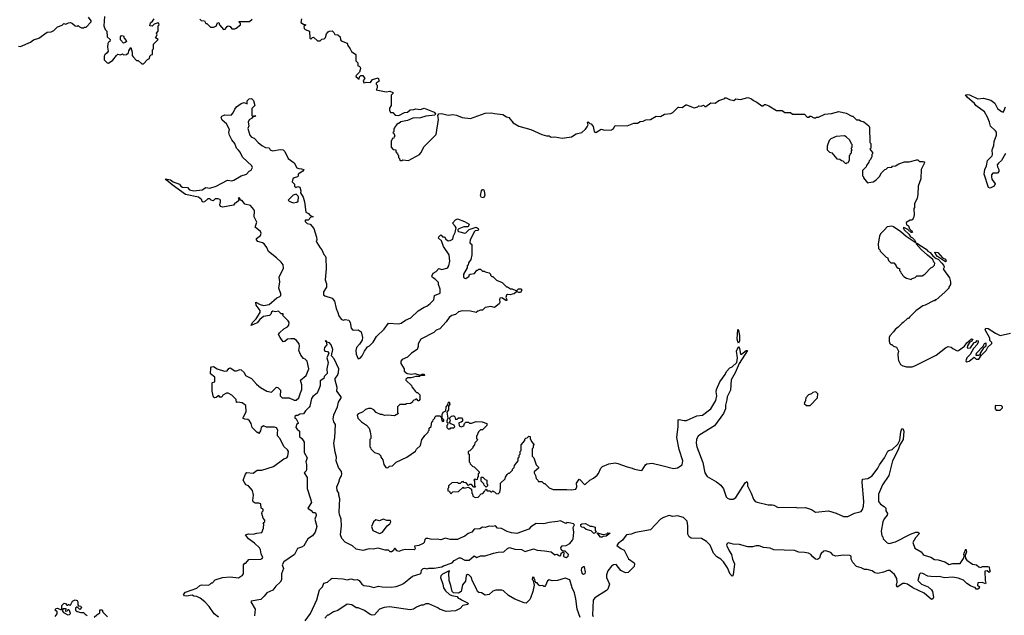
# Model space of a CAD drawing. Extents: x 2472589 to 2662339, y 701009 to 849030.
# Tile 269 of 406: x 2514407 to 2525019, y 811149 to 817570. Entities that reach past the tile are written whole.
import ezdxf

# ---------------------------------------------------------------- set-up
doc = ezdxf.new("R2010")
doc.units = 0

msp = doc.modelspace()

# ---------------------------------------------------------------- linework, layer by layer
at = {"layer": '0CON05XD'}
for points in [[(2514395, 817284), (2514415, 817282), (2514524, 817326), (2514556, 817354), (2514615, 817372), (2514704, 817436), (2514745, 817440), (2514775, 817452), (2514815, 817492), (2514865, 817510), (2514883, 817527), (2514905, 817520), (2514933, 817537), (2514955, 817538), (2514975, 817530), (2515005, 817502), (2515025, 817500), (2515037, 817507), (2515052, 817492), (2515075, 817482), (2515095, 817480), (2515105, 817490), (2515125, 817490), (2515178, 817545), (2515177, 817557), (2515150, 817595)], [(2515320, 817605), (2515314, 817504), (2515330, 817465), (2515348, 817445), (2515350, 817385), (2515382, 817355), (2515378, 817335), (2515364, 817326), (2515358, 817312), (2515353, 817275), (2515359, 817231), (2515349, 817211), (2515325, 817190), (2515318, 817175), (2515318, 817138), (2515350, 817105), (2515365, 817102), (2515410, 817135), (2515450, 817185), (2515465, 817198), (2515495, 817192), (2515515, 817200), (2515525, 817192), (2515557, 817193), (2515578, 817212), (2515582, 817235), (2515605, 817270), (2515618, 817218), (2515620, 817185), (2515629, 817169), (2515665, 817130), (2515685, 817130), (2515723, 817093), (2515740, 817095), (2515785, 817140), (2515805, 817150), (2515810, 817175), (2515825, 817190), (2515840, 817195), (2515840, 817245), (2515850, 817255), (2515850, 817305), (2515898, 817355), (2515870, 817375), (2515888, 817405), (2515880, 817425), (2515900, 817445), (2515900, 817505), (2515910, 817515), (2515907, 817527), (2515895, 817540), (2515888, 817532), (2515855, 817520), (2515835, 817500), (2515810, 817505), (2515818, 817535), (2515838, 817552), (2515855, 817580)], [(2516350, 817575), (2516362, 817562), (2516398, 817558), (2516415, 817530), (2516425, 817530), (2516465, 817490), (2516495, 817490), (2516525, 817500), (2516540, 817535), (2516555, 817540), (2516560, 817515), (2516605, 817462), (2516623, 817467), (2516644, 817496), (2516655, 817502), (2516676, 817496), (2516695, 817472), (2516725, 817472), (2516741, 817479), (2516787, 817513), (2516787, 817527), (2516770, 817545), (2516775, 817550), (2516885, 817550), (2516912, 817575)], [(2517443, 817577), (2517438, 817538), (2517465, 817520), (2517490, 817515), (2517470, 817495), (2517472, 817475), (2517485, 817462), (2517530, 817445), (2517535, 817370), (2517545, 817360), (2517562, 817378), (2517575, 817380), (2517615, 817340), (2517645, 817340), (2517665, 817360), (2517688, 817362), (2517702, 817378), (2517713, 817417), (2517732, 817438), (2517743, 817447), (2517775, 817450), (2517793, 817433), (2517805, 817410), (2517837, 817407), (2517860, 817385), (2517863, 817353), (2517872, 817342), (2517938, 817318), (2517943, 817293), (2517970, 817255), (2517982, 817225), (2518030, 817195), (2518030, 817125), (2518050, 817105), (2518052, 817072), (2518065, 817070), (2518077, 817057), (2518080, 817045), (2518070, 817005), (2518030, 816965), (2518032, 816952), (2518065, 816930), (2518070, 816955), (2518082, 816968), (2518105, 816968), (2518127, 816935), (2518110, 816915), (2518115, 816890), (2518143, 816897), (2518187, 816893), (2518210, 816925), (2518272, 816942), (2518282, 816908), (2518250, 816885), (2518250, 816875), (2518260, 816865), (2518260, 816835), (2518248, 816815), (2518355, 816793), (2518398, 816798), (2518428, 816785), (2518430, 816775), (2518410, 816755), (2518410, 816645), (2518392, 816615), (2518393, 816593), (2518405, 816570), (2518428, 816568), (2518455, 816542), (2518495, 816538), (2518555, 816568), (2518587, 816573), (2518615, 816598), (2518655, 816600), (2518675, 816610), (2518725, 816602), (2518755, 816612), (2518767, 816617), (2518875, 816573), (2518887, 816555), (2518880, 816540), (2518785, 816529), (2518725, 816513), (2518645, 816509), (2518585, 816482), (2518515, 816470), (2518495, 816450), (2518485, 816450), (2518472, 816438), (2518452, 816418), (2518448, 816402), (2518440, 816395), (2518440, 816365), (2518430, 816355), (2518438, 816348), (2518450, 816315), (2518442, 816308), (2518438, 816292), (2518422, 816288), (2518418, 816272), (2518410, 816265), (2518410, 816195), (2518432, 816172), (2518460, 816165), (2518460, 816145), (2518480, 816125), (2518482, 816112), (2518490, 816105), (2518490, 816085), (2518500, 816075), (2518502, 816062), (2518515, 816050), (2518525, 816050), (2518535, 816060), (2518597, 816053), (2518715, 816118), (2518732, 816135), (2518766, 816204), (2518895, 816332), (2518922, 816495), (2518913, 816535), (2518925, 816553), (2518953, 816557), (2519025, 816539), (2519075, 816548), (2519115, 816542), (2519175, 816516), (2519265, 816504), (2519425, 816562), (2519493, 816567), (2519525, 816558), (2519615, 816547), (2519655, 816522), (2519680, 816515), (2519725, 816458), (2519785, 816420), (2519915, 816387), (2520035, 816332), (2520085, 816317), (2520115, 816318), (2520135, 816303), (2520175, 816306), (2520255, 816292), (2520355, 816308), (2520405, 816338), (2520467, 816353), (2520505, 816388), (2520523, 816415), (2520532, 816435), (2520528, 816462), (2520535, 816468), (2520550, 816450), (2520565, 816448), (2520588, 816418), (2520600, 816365), (2520615, 816352), (2520675, 816388), (2520715, 816380), (2520785, 816382), (2520808, 816395), (2520825, 816428), (2520953, 816427), (2521027, 816453), (2521065, 816453), (2521095, 816472), (2521126, 816474), (2521155, 816490), (2521205, 816494), (2521265, 816528), (2521315, 816527), (2521355, 816550), (2521425, 816558), (2521445, 816568), (2521502, 816628), (2521508, 816628), (2521547, 816623), (2521585, 816652), (2521595, 816653), (2521675, 816618), (2521715, 816630), (2521725, 816640), (2521752, 816638), (2521775, 816648), (2521790, 816635), (2521803, 816633), (2521855, 816672), (2521902, 816668), (2521942, 816698), (2522005, 816720), (2522015, 816730), (2522058, 816708), (2522105, 816700), (2522125, 816718), (2522175, 816708), (2522255, 816732), (2522295, 816717), (2522315, 816697), (2522352, 816682), (2522405, 816642), (2522415, 816640), (2522433, 816657), (2522445, 816657), (2522481, 816641), (2522565, 816590), (2522625, 816590), (2522655, 816570), (2522715, 816570), (2522735, 816550), (2522865, 816550), (2522895, 816520), (2522915, 816520), (2522922, 816528), (2522935, 816530), (2522965, 816510), (2522985, 816510), (2522995, 816520), (2523015, 816520), (2523085, 816550), (2523155, 816558), (2523235, 816580), (2523315, 816562), (2523375, 816530), (2523385, 816530), (2523425, 816490), (2523455, 816490), (2523468, 816478), (2523505, 816470), (2523560, 816425), (2523567, 816407), (2523570, 816245), (2523580, 816235), (2523580, 816185), (2523570, 816175), (2523597, 816137), (2523598, 816125), (2523590, 816115), (2523590, 816095), (2523578, 816062), (2523562, 816048), (2523558, 816032), (2523532, 815998), (2523530, 815985), (2523490, 815945), (2523490, 815885), (2523500, 815875), (2523500, 815865), (2523545, 815810), (2523560, 815815)], [(2515525, 817318), (2515493, 817353), (2515492, 817385), (2515505, 817398), (2515526, 817396), (2515532, 817372), (2515556, 817346), (2515558, 817335), (2515545, 817322), (2515525, 817318)], [(2516764, 816164), (2516744, 816184), (2516725, 816235), (2516694, 816275), (2516667, 816325), (2516662, 816355), (2516668, 816385), (2516636, 816446), (2516588, 816485), (2516578, 816515), (2516585, 816528), (2516617, 816543), (2516688, 816542), (2516707, 816565), (2516724, 816606), (2516745, 816630), (2516794, 816666), (2516825, 816678), (2516858, 816662), (2516860, 816695), (2516882, 816718), (2516905, 816720), (2516928, 816698), (2516942, 816645), (2516908, 816612), (2516908, 816538), (2516915, 816530), (2516940, 816535), (2516948, 816525), (2516915, 816520), (2516906, 816504), (2516881, 816489), (2516868, 816465), (2516877, 816425), (2516867, 816395), (2516886, 816326), (2516905, 816302), (2516935, 816292), (2516977, 816245), (2517015, 816214), (2517055, 816193), (2517095, 816188), (2517107, 816167), (2517130, 816155), (2517215, 816170), (2517245, 816168), (2517265, 816150), (2517300, 816075), (2517365, 816028), (2517395, 815972), (2517414, 815964), (2517445, 815963), (2517470, 815955), (2517458, 815935), (2517410, 815905), (2517407, 815883), (2517400, 815875), (2517364, 815866), (2517350, 815855), (2517343, 815823), (2517370, 815795), (2517370, 815775), (2517385, 815760), (2517390, 815765), (2517405, 815773), (2517427, 815765), (2517438, 815725), (2517433, 815703), (2517462, 815655), (2517478, 815605), (2517490, 815495), (2517521, 815481), (2517535, 815462), (2517570, 815445), (2517545, 815440), (2517515, 815408), (2517485, 815410), (2517483, 815393), (2517505, 815372), (2517536, 815366), (2517577, 815317), (2517606, 815226), (2517608, 815195), (2517602, 815185), (2517608, 815168), (2517645, 815110), (2517665, 815090), (2517685, 815040), (2517700, 815025), (2517707, 815007), (2517710, 814885), (2517700, 814765), (2517713, 814723), (2517712, 814685), (2517682, 814635), (2517682, 814605), (2517695, 814593), (2517775, 814568), (2517800, 814535), (2517818, 814455), (2517837, 814415), (2517846, 814376), (2517871, 814341), (2517895, 814330), (2517915, 814338), (2517955, 814330), (2517967, 814307), (2517980, 814245), (2517995, 814228), (2518005, 814222), (2518055, 814228), (2518088, 814205), (2518100, 814145), (2518097, 814115), (2518069, 814071), (2518037, 814035), (2518031, 814005), (2518034, 813964), (2518054, 813914), (2518075, 813922), (2518098, 813945), (2518122, 813998), (2518157, 814043), (2518176, 814054), (2518215, 814092), (2518253, 814155), (2518336, 814234), (2518381, 814299), (2518495, 814291), (2518520, 814300), (2518565, 814331), (2518622, 814355), (2518700, 814430), (2518765, 814472), (2518795, 814482), (2518831, 814509), (2518870, 814550), (2518878, 814595), (2518938, 814622), (2518940, 814665), (2518922, 814715), (2518922, 814735), (2518885, 814774), (2518855, 814792), (2518850, 814805), (2518864, 814836), (2518896, 814854), (2518923, 814887), (2518955, 814878), (2519009, 814891), (2519023, 814897), (2519033, 814915), (2519043, 814965), (2519037, 815035), (2518973, 815123), (2518954, 815184), (2518920, 815215), (2518925, 815230), (2518945, 815250), (2518958, 815238), (2518965, 815230), (2518985, 815230), (2519000, 815205), (2519025, 815187), (2519045, 815189), (2519076, 815204), (2519081, 815239), (2519102, 815275), (2519112, 815325), (2519102, 815345), (2519070, 815375), (2519105, 815412), (2519125, 815422), (2519200, 815395), (2519250, 815365), (2519242, 815338), (2519195, 815338), (2519140, 815315), (2519130, 815305), (2519130, 815295), (2519138, 815288), (2519205, 815270), (2519215, 815272), (2519253, 815307), (2519325, 815332), (2519350, 815320), (2519352, 815305), (2519345, 815296), (2519315, 815292), (2519308, 815285), (2519263, 815195), (2519260, 815165), (2519280, 815145), (2519280, 815035), (2519270, 814985), (2519243, 814947), (2519240, 814925), (2519230, 814915), (2519230, 814895), (2519190, 814825), (2519190, 814795), (2519202, 814782), (2519215, 814780), (2519250, 814805), (2519252, 814818), (2519262, 814828), (2519307, 814833), (2519335, 814870), (2519345, 814870), (2519355, 814880), (2519375, 814880), (2519395, 814860), (2519415, 814860), (2519425, 814850), (2519465, 814840), (2519480, 814825), (2519480, 814815), (2519495, 814800), (2519505, 814800), (2519545, 814760), (2519608, 814738), (2519655, 814690), (2519665, 814690), (2519695, 814670), (2519715, 814670), (2519755, 814650), (2519765, 814650), (2519783, 814667), (2519807, 814667), (2519820, 814655), (2519805, 814630), (2519785, 814628), (2519765, 814640), (2519735, 814613), (2519715, 814612), (2519695, 814602), (2519663, 814607), (2519655, 814600), (2519648, 814575), (2519658, 814555), (2519656, 814544), (2519645, 814543), (2519632, 814555), (2519605, 814573), (2519582, 814568), (2519578, 814555), (2519581, 814525), (2519574, 814505), (2519525, 814468), (2519485, 814478), (2519424, 814466), (2519395, 814440), (2519375, 814440), (2519343, 814427), (2519327, 814413), (2519265, 814428), (2519175, 814432), (2519135, 814422), (2519105, 814390), (2519065, 814380), (2519035, 814360), (2519005, 814312), (2518935, 814238), (2518895, 814222), (2518871, 814199), (2518732, 814125), (2518702, 814075), (2518702, 814045), (2518690, 814015), (2518630, 813975), (2518585, 813932), (2518530, 813905), (2518515, 813890), (2518513, 813863), (2518550, 813805), (2518552, 813782), (2518582, 813755), (2518635, 813748), (2518665, 813754), (2518722, 813738), (2518745, 813747), (2518765, 813747), (2518770, 813735), (2518727, 813733), (2518715, 813724), (2518675, 813724), (2518625, 813710), (2518592, 813708), (2518570, 813695), (2518570, 813685), (2518628, 813628), (2518633, 813613), (2518672, 813562), (2518682, 813552), (2518695, 813550), (2518720, 813525), (2518720, 813475), (2518708, 813462), (2518702, 813462), (2518688, 813478), (2518675, 813480), (2518668, 813472), (2518655, 813470), (2518640, 813455), (2518640, 813445), (2518618, 813432), (2518575, 813430), (2518565, 813420), (2518505, 813420), (2518480, 813395), (2518480, 813335), (2518490, 813325), (2518445, 813300), (2518375, 813308), (2518337, 813303), (2518315, 813312), (2518295, 813312), (2518250, 813335), (2518223, 813363), (2518195, 813378), (2518165, 813378), (2518135, 813368), (2518101, 813339), (2518055, 813322), (2518043, 813307), (2518052, 813275), (2518092, 813235), (2518145, 813198), (2518172, 813165), (2518186, 813126), (2518192, 813085), (2518190, 813055), (2518180, 813045), (2518180, 812965), (2518188, 812958), (2518192, 812942), (2518230, 812905), (2518278, 812888), (2518298, 812868), (2518300, 812855), (2518320, 812825), (2518330, 812775), (2518352, 812742), (2518375, 812740), (2518393, 812757), (2518425, 812760), (2518465, 812800), (2518580, 812855), (2518673, 812917), (2518685, 812940), (2518725, 812980), (2518740, 813045), (2518760, 813065), (2518772, 813088), (2518810, 813125), (2518812, 813138), (2518820, 813145), (2518820, 813165), (2518840, 813185), (2518850, 813235), (2518858, 813242), (2518862, 813258), (2518880, 813275), (2518880, 813285), (2518895, 813300), (2518935, 813300), (2518950, 813285), (2518955, 813250), (2518965, 813240), (2518978, 813242), (2518978, 813255), (2518960, 813275), (2518962, 813315), (2518971, 813339), (2519000, 813355), (2519002, 813395), (2519022, 813418), (2519025, 813440), (2519035, 813450), (2519042, 813425), (2519030, 813405), (2519027, 813363), (2519012, 813338), (2519022, 813275), (2519010, 813245), (2519012, 813232), (2519020, 813225), (2519018, 813202)], [(2525032, 816128), (2524990, 816050), (2524955, 816024), (2524943, 816005), (2524944, 815985), (2524959, 815955), (2524958, 815932), (2524944, 815916), (2524895, 815916), (2524882, 815898), (2524879, 815875), (2524885, 815852), (2524919, 815799), (2524910, 815775), (2524865, 815754), (2524849, 815759), (2524800, 815905), (2524807, 815953), (2524828, 815995), (2524837, 816053), (2524888, 816102), (2524893, 816115), (2524888, 816165), (2524904, 816214), (2524908, 816255), (2524936, 816325), (2524935, 816356), (2524925, 816373), (2524870, 816420), (2524860, 816465), (2524839, 816519), (2524806, 816575), (2524710, 816645), (2524698, 816665), (2524617, 816735), (2524602, 816758), (2524625, 816762), (2524645, 816758), (2524735, 816717), (2524796, 816724), (2524875, 816703), (2524918, 816668), (2524945, 816612), (2524989, 816579), (2525005, 816574), (2525015, 816584), (2525031, 816629)], [(2523315, 816020), (2523322, 816028), (2523335, 816030), (2523350, 816055), (2523350, 816105), (2523358, 816112), (2523362, 816128), (2523370, 816135), (2523370, 816155), (2523380, 816165), (2523370, 816175), (2523372, 816188), (2523380, 816195), (2523380, 816225), (2523372, 816232), (2523355, 816270), (2523316, 816306), (2523297, 816317), (2523205, 816312), (2523150, 816285), (2523132, 816268), (2523110, 816205), (2523110, 816165), (2523133, 816143), (2523160, 816135), (2523215, 816070), (2523247, 816067), (2523265, 816050), (2523278, 816048), (2523302, 816022), (2523315, 816020)], [(2516548, 811128), (2516502, 811165), (2516448, 811245), (2516402, 811295), (2516352, 811335), (2516315, 811351), (2516285, 811354), (2516265, 811368), (2516205, 811357), (2516185, 811360), (2516172, 811375), (2516195, 811400), (2516315, 811442), (2516348, 811472), (2516365, 811478), (2516437, 811473), (2516455, 811480), (2516475, 811500), (2516485, 811500), (2516515, 811530), (2516593, 811557), (2516675, 811563), (2516765, 811552), (2516809, 811581), (2516818, 811595), (2516820, 811695), (2516835, 811710), (2516845, 811710), (2516875, 811750), (2517005, 811753), (2517020, 811760), (2517026, 811774), (2517011, 811811), (2517004, 811854), (2516992, 811875), (2516938, 811928), (2516874, 811974), (2516840, 812015), (2516872, 812028), (2516925, 812024), (2516964, 812036), (2517015, 812043), (2517035, 812090), (2517040, 812135), (2517032, 812145), (2517048, 812162), (2517050, 812175), (2517032, 812195), (2517018, 812245), (2517020, 812265), (2517030, 812275), (2517030, 812295), (2517010, 812305), (2517005, 812350), (2516985, 812358), (2516945, 812359), (2516924, 812374), (2516920, 812385), (2516926, 812445), (2516917, 812495), (2516872, 812545), (2516845, 812556), (2516814, 812605), (2516839, 812671), (2516855, 812688), (2516925, 812683), (2516965, 812712), (2517018, 812712), (2517142, 812755), (2517255, 812837), (2517285, 812848), (2517297, 812865), (2517303, 812915), (2517295, 812932), (2517255, 812970), (2517215, 813050), (2517186, 813085), (2517184, 813115), (2517190, 813145), (2517175, 813170), (2517153, 813177), (2517067, 813177), (2517035, 813190), (2517010, 813175), (2517002, 813138), (2516985, 813110), (2516978, 813118), (2516965, 813120), (2516912, 813172), (2516900, 813215), (2516883, 813245), (2516865, 813260), (2516835, 813263), (2516813, 813273), (2516818, 813288), (2516848, 813342), (2516845, 813412), (2516805, 813440), (2516755, 813448), (2516742, 813442), (2516740, 813475), (2516695, 813522), (2516655, 813542), (2516635, 813543), (2516597, 813523), (2516585, 813502), (2516565, 813500), (2516555, 813518), (2516525, 813498), (2516505, 813492), (2516495, 813502), (2516481, 813565), (2516483, 813655), (2516485, 813660), (2516510, 813665), (2516512, 813715), (2516465, 813752), (2516467, 813815), (2516475, 813826), (2516495, 813831), (2516535, 813806), (2516615, 813780), (2516642, 813785), (2516660, 813810), (2516675, 813818), (2516725, 813784), (2516745, 813784), (2516782, 813798), (2516795, 813797), (2516828, 813765), (2516842, 813735), (2516905, 813703), (2516960, 813640), (2517004, 813605), (2517072, 813565), (2517120, 813555), (2517175, 813608), (2517190, 813605), (2517217, 813575), (2517216, 813515), (2517235, 813494), (2517313, 813493), (2517365, 813470), (2517385, 813468), (2517417, 813495), (2517435, 813548), (2517447, 813583), (2517449, 813635), (2517433, 813685), (2517496, 813734), (2517522, 813805), (2517505, 813890), (2517482, 813912), (2517465, 813918), (2517437, 813955), (2517417, 814005), (2517422, 814045), (2517419, 814075), (2517391, 814111), (2517365, 814129), (2517330, 814131), (2517294, 814126), (2517265, 814102), (2517248, 814098), (2517213, 814143), (2517198, 814175), (2517208, 814195), (2517255, 814238), (2517295, 814258), (2517307, 814277), (2517310, 814305), (2517302, 814325), (2517240, 814385), (2517248, 814392), (2517245, 814398), (2517225, 814400), (2517195, 814428), (2517165, 814422), (2517134, 814426), (2517122, 814418), (2517112, 814395), (2517099, 814381), (2517035, 814369), (2516995, 814337), (2516967, 814303), (2516902, 814272), (2516915, 814306), (2516956, 814344), (2516997, 814415), (2516997, 814435), (2516954, 814494), (2516952, 814525), (2517000, 814500), (2517035, 814487), (2517095, 814500), (2517179, 814571), (2517212, 814585), (2517220, 814595), (2517220, 814615), (2517200, 814675), (2517210, 814745), (2517203, 814795), (2517249, 814891), (2517245, 814926), (2517226, 814955), (2517175, 815002), (2517090, 815070), (2517069, 815115), (2517043, 815153), (2517024, 815164), (2516975, 815178), (2516959, 815195), (2516959, 815211), (2517002, 815245), (2517009, 815269), (2517002, 815285), (2516944, 815334), (2516963, 815387), (2516934, 815445), (2516936, 815505), (2516930, 815525), (2516896, 815566), (2516835, 815582), (2516805, 815620), (2516792, 815622), (2516775, 815650), (2516760, 815645), (2516770, 815635), (2516768, 815622), (2516740, 815595), (2516725, 815590), (2516711, 815569), (2516595, 815547), (2516570, 815555), (2516563, 815573), (2516572, 815605), (2516572, 815625), (2516565, 815632), (2516545, 815640), (2516515, 815638), (2516492, 815618), (2516470, 815625), (2516455, 815638), (2516433, 815637), (2516400, 815605), (2516385, 815602), (2516375, 815610), (2516369, 815629), (2516335, 815657), (2516195, 815684), (2516050, 815790), (2515985, 815842), (2515980, 815855), (2516033, 815845), (2516060, 815821), (2516129, 815795), (2516144, 815774), (2516160, 815765), (2516215, 815759), (2516238, 815735), (2516285, 815724), (2516372, 815735), (2516415, 815760), (2516455, 815754), (2516525, 815774), (2516645, 815841), (2516695, 815834), (2516715, 815840), (2516793, 815887), (2516850, 815905), (2516880, 815935), (2516903, 815947), (2516917, 815975), (2516908, 815995), (2516808, 816088), (2516785, 816142), (2516764, 816164)], [(2523560, 815815), (2523605, 815822), (2523635, 815840), (2523675, 815880), (2523695, 815920), (2523730, 815955), (2523745, 815960), (2523763, 815977), (2523805, 815980), (2523815, 815990), (2523847, 815993), (2523883, 816017), (2523943, 816037), (2523992, 816038), (2524075, 816060), (2524085, 816060), (2524105, 816040), (2524145, 816042), (2524157, 816037), (2524155, 816020), (2524122, 815955), (2524118, 815855), (2524092, 815775), (2524088, 815685), (2524078, 815645), (2524050, 815585), (2524050, 815545), (2524042, 815535), (2524048, 815465), (2524040, 815435), (2524025, 815410), (2524005, 815410), (2523960, 815385), (2523965, 815360), (2523986, 815346), (2523996, 815316), (2524020, 815295), (2524030, 815275), (2524014, 815274), (2523978, 815308), (2523935, 815330), (2523930, 815325), (2523940, 815305), (2523989, 815259), (2524008, 815228), (2524028, 815218), (2524050, 815195), (2524070, 815160), (2523961, 815231), (2523905, 815283), (2523825, 815336), (2523805, 815343), (2523755, 815338), (2523728, 815305), (2523685, 815260), (2523672, 815235), (2523658, 815155), (2523663, 815103), (2523678, 815088), (2523680, 815075), (2523722, 815032), (2523745, 815010), (2523760, 815005), (2523770, 814975), (2523795, 814950), (2523828, 814948), (2523850, 814925), (2523850, 814915), (2523862, 814902), (2523875, 814890), (2523888, 814888), (2523890, 814865), (2523900, 814855), (2523902, 814842), (2523918, 814828), (2523920, 814815), (2523935, 814800), (2523963, 814783), (2524015, 814770), (2524025, 814780), (2524058, 814792), (2524075, 814810), (2524135, 814808), (2524162, 814825), (2524227, 814893), (2524250, 814905), (2524268, 814925), (2524270, 814945), (2524260, 814955), (2524250, 814985), (2524190, 815030), (2524124, 815094), (2524070, 815155), (2524075, 815160), (2524176, 815096), (2524194, 815074), (2524220, 815060), (2524248, 815025), (2524284, 814994), (2524307, 814987), (2524346, 814946), (2524363, 814925), (2524370, 814905), (2524368, 814892), (2524360, 814885), (2524362, 814875), (2524427, 814787), (2524440, 814745), (2524440, 814715), (2524422, 814688), (2524420, 814675), (2524378, 814632), (2524285, 814550), (2524275, 814550), (2524265, 814540), (2524255, 814540), (2524165, 814492), (2524140, 814485), (2524065, 814430), (2523998, 814362), (2523985, 814350), (2523975, 814350), (2523930, 814305), (2523914, 814296), (2523876, 814254), (2523841, 814229), (2523826, 814204), (2523785, 814160), (2523778, 814142), (2523778, 814105), (2523785, 814080), (2523795, 814070), (2523805, 814070), (2523825, 814050), (2523855, 814040), (2523880, 813995), (2523872, 813965), (2523873, 813917), (2523878, 813895), (2523901, 813851), (2523925, 813838), (2523965, 813828), (2524025, 813828), (2524055, 813837), (2524285, 813954), (2524385, 814034), (2524415, 814046), (2524445, 814040), (2524464, 814024), (2524511, 814001), (2524525, 814002), (2524590, 814050), (2524615, 814087), (2524665, 814130), (2524678, 814125), (2524670, 814105), (2524645, 814090), (2524622, 814055), (2524620, 814035), (2524625, 814030), (2524656, 814034), (2524695, 814090), (2524710, 814095), (2524725, 814110), (2524738, 814108), (2524738, 814095), (2524725, 814068), (2524687, 814025), (2524649, 813961), (2524616, 813925), (2524608, 813902), (2524605, 813890), (2524615, 813880), (2524640, 813890), (2524695, 813930), (2524715, 813910), (2524745, 813912), (2524770, 813950), (2524822, 814005), (2524842, 814038), (2524885, 814080), (2524885, 814090), (2524862, 814112), (2524862, 814135), (2524812, 814225), (2524820, 814245), (2524845, 814240), (2524925, 814189), (2524975, 814167), (2525085, 814192)], [(2519405, 815650), (2519385, 815654), (2519374, 815675), (2519384, 815726), (2519395, 815738), (2519405, 815739), (2519414, 815724), (2519419, 815675), (2519405, 815650)], [(2517355, 815597), (2517395, 815602), (2517407, 815615), (2517411, 815661), (2517409, 815669), (2517385, 815688), (2517355, 815678), (2517302, 815625), (2517313, 815613), (2517355, 815597)], [(2524385, 814958), (2524298, 815018), (2524279, 815039), (2524270, 815065), (2524301, 815061), (2524353, 815003), (2524385, 814987), (2524392, 814968), (2524385, 814958)], [(2522155, 814082), (2522145, 814100), (2522141, 814125), (2522145, 814230), (2522155, 814220), (2522164, 814165), (2522164, 814106), (2522155, 814082)], [(2517482, 811088), (2517540, 811170), (2517611, 811315), (2517638, 811425), (2517669, 811455), (2517684, 811495), (2517726, 811505), (2517765, 811544), (2517775, 811549), (2517895, 811542), (2517935, 811532), (2517975, 811541), (2518015, 811532), (2518045, 811534), (2518066, 811526), (2518093, 811485), (2518115, 811472), (2518175, 811464), (2518225, 811450), (2518275, 811462), (2518314, 811456), (2518412, 811452), (2518465, 811459), (2518515, 811476), (2518545, 811492), (2518640, 811570), (2518723, 811595), (2518734, 811606), (2518737, 811635), (2518755, 811654), (2518773, 811657), (2518795, 811650), (2518815, 811658), (2518875, 811656), (2518955, 811670), (2518976, 811684), (2519067, 811715), (2519091, 811739), (2519145, 811768), (2519158, 811768), (2519205, 811744), (2519250, 811745), (2519305, 811791), (2519335, 811774), (2519375, 811789), (2519425, 811789), (2519515, 811820), (2519565, 811830), (2519625, 811832), (2519665, 811869), (2519685, 811879), (2519745, 811862), (2519815, 811858), (2519855, 811838), (2519945, 811867), (2519985, 811850), (2520063, 811843), (2520135, 811833), (2520175, 811802), (2520195, 811808), (2520225, 811792), (2520240, 811795), (2520242, 811818), (2520252, 811828), (2520265, 811830), (2520270, 811825), (2520268, 811785), (2520275, 811778), (2520295, 811772), (2520318, 811785), (2520320, 811805), (2520285, 811840), (2520262, 811842), (2520243, 811863), (2520240, 811875), (2520255, 811898), (2520295, 811902), (2520335, 811922), (2520365, 811958), (2520373, 811975), (2520378, 812045), (2520372, 812095), (2520386, 812125), (2520375, 812136), (2520347, 812143), (2520305, 812148), (2520295, 812140), (2520285, 812142), (2520235, 812167), (2520205, 812159), (2520115, 812151), (2520055, 812134), (2519975, 812139), (2519917, 812103), (2519894, 812076), (2519765, 812032), (2519707, 812037), (2519661, 812051), (2519600, 812085), (2519555, 812089), (2519535, 812112), (2519505, 812108), (2519465, 812111), (2519425, 812094), (2519395, 812098), (2519365, 812081), (2519305, 812079), (2519280, 812045), (2519240, 812030), (2519206, 812004), (2519155, 811979), (2519125, 811968), (2519045, 811966), (2518995, 811980), (2518945, 811962), (2518905, 811970), (2518848, 811968), (2518805, 811978), (2518785, 811976), (2518773, 811965), (2518768, 811935), (2518757, 811925), (2518707, 811903), (2518662, 811895), (2518668, 811865), (2518657, 811855), (2518565, 811859), (2518528, 811852), (2518495, 811837), (2518475, 811843), (2518455, 811870), (2518445, 811868), (2518432, 811845), (2518415, 811832), (2518400, 811835), (2518382, 811852), (2518345, 811852), (2518272, 811872), (2518215, 811862), (2518175, 811866), (2518105, 811849), (2518035, 811861), (2517995, 811898), (2517915, 811937), (2517878, 811978), (2517866, 812016), (2517874, 812115), (2517872, 812185), (2517852, 812235), (2517849, 812265), (2517858, 812405), (2517848, 812445), (2517845, 812465), (2517830, 812495), (2517826, 812535), (2517847, 812585), (2517856, 812624), (2517877, 812653), (2517879, 812675), (2517875, 812698), (2517844, 812744), (2517818, 812815), (2517820, 812855), (2517806, 812906), (2517792, 813005), (2517804, 813065), (2517812, 813205), (2517793, 813235), (2517786, 813265), (2517791, 813309), (2517833, 813395), (2517844, 813445), (2517870, 813495), (2517870, 813505), (2517824, 813564), (2517828, 813605), (2517806, 813685), (2517808, 813702), (2517832, 813735), (2517844, 813765), (2517848, 813805), (2517796, 813915), (2517768, 813945), (2517781, 814015), (2517763, 814065), (2517746, 814086), (2517722, 814092), (2517705, 814110), (2517700, 814105), (2517710, 814100), (2517717, 814063), (2517693, 814035), (2517689, 814015), (2517695, 813998), (2517725, 813992), (2517738, 813975), (2517719, 813925), (2517732, 813875), (2517718, 813805), (2517721, 813755), (2517689, 813725), (2517685, 813702), (2517644, 813676), (2517647, 813625), (2517640, 813605), (2517612, 813545), (2517565, 813507), (2517552, 813488), (2517533, 813405), (2517526, 813394), (2517486, 813354), (2517465, 813320), (2517425, 813318), (2517405, 813302), (2517385, 813302), (2517373, 813293), (2517372, 813275), (2517387, 813267), (2517410, 813225), (2517410, 813215), (2517390, 813205), (2517382, 813175), (2517397, 813155), (2517422, 813135), (2517421, 813075), (2517450, 813050), (2517472, 813015), (2517473, 812905), (2517504, 812845), (2517492, 812805), (2517499, 812775), (2517498, 812722), (2517494, 812706), (2517473, 812685), (2517506, 812635), (2517504, 812515), (2517543, 812403), (2517551, 812365), (2517511, 812305), (2517549, 812279), (2517565, 812259), (2517589, 812259), (2517599, 812249), (2517603, 812225), (2517588, 812185), (2517609, 812105), (2517593, 812047), (2517563, 812007), (2517511, 811975), (2517471, 811899), (2517445, 811882), (2517401, 811869), (2517367, 811803), (2517254, 811725), (2517237, 811695), (2517249, 811655), (2517229, 811595), (2517228, 811532), (2517215, 811505), (2517168, 811465), (2517135, 811421), (2517069, 811391), (2517043, 811355), (2517005, 811319), (2516900, 811300), (2516898, 811295), (2516946, 811215), (2516938, 811145)], [(2519018, 813202), (2519010, 813195), (2519010, 813175), (2519025, 813160), (2519045, 813160), (2519055, 813170), (2519085, 813170), (2519098, 813182), (2519088, 813198), (2519052, 813212), (2519040, 813225), (2519042, 813238), (2519050, 813245), (2519040, 813275), (2519060, 813295), (2519075, 813300), (2519085, 813300), (2519098, 813288), (2519105, 813260), (2519118, 813262), (2519135, 813278), (2519167, 813277), (2519180, 813265), (2519178, 813242), (2519165, 813230), (2519140, 813225), (2519142, 813192), (2519165, 813182), (2519195, 813190), (2519202, 813218), (2519215, 813230), (2519245, 813230), (2519255, 813220), (2519275, 813220), (2519325, 813240), (2519393, 813233), (2519440, 813215), (2519440, 813195), (2519428, 813182), (2519395, 813150), (2519375, 813150), (2519352, 813128), (2519330, 813075), (2519330, 813055), (2519340, 813045), (2519338, 813032), (2519312, 813008), (2519310, 812985), (2519290, 812965), (2519290, 812955), (2519258, 812922), (2519240, 812915), (2519240, 812895), (2519250, 812885), (2519250, 812805), (2519258, 812798), (2519262, 812782), (2519292, 812752), (2519305, 812750), (2519360, 812695), (2519358, 812682), (2519350, 812675), (2519350, 812645), (2519340, 812635), (2519338, 812612), (2519325, 812610), (2519315, 812620), (2519300, 812605), (2519310, 812595), (2519310, 812545), (2519318, 812532), (2519302, 812532), (2519275, 812560), (2519255, 812560), (2519245, 812550), (2519218, 812578), (2519195, 812580), (2519185, 812590), (2519172, 812588), (2519155, 812570), (2519135, 812570), (2519125, 812580), (2519063, 812577), (2519030, 812545), (2519030, 812525), (2519020, 812515), (2519022, 812492), (2519038, 812488), (2519042, 812472), (2519052, 812462), (2519058, 812462), (2519075, 812480), (2519138, 812482), (2519185, 812530), (2519195, 812520), (2519245, 812530), (2519278, 812508), (2519280, 812465), (2519288, 812458), (2519290, 812435), (2519315, 812420), (2519348, 812422), (2519382, 812458), (2519397, 812463), (2519418, 812482), (2519422, 812498), (2519435, 812510), (2519445, 812490), (2519475, 812490), (2519485, 812480), (2519495, 812480), (2519505, 812490), (2519512, 812482), (2519525, 812480), (2519542, 812462), (2519565, 812460), (2519580, 812475), (2519590, 812515), (2519590, 812575), (2519638, 812622), (2519642, 812638), (2519662, 812668), (2519675, 812680), (2519685, 812680), (2519720, 812715), (2519720, 812725), (2519737, 812743), (2519740, 812765), (2519780, 812815), (2519780, 812845), (2519790, 812855), (2519790, 812875), (2519800, 812885), (2519800, 812915), (2519810, 812925), (2519810, 812985), (2519850, 813035), (2519852, 813048), (2519862, 813058), (2519878, 813062), (2519895, 813080), (2519908, 813078), (2519910, 813055), (2519923, 813023), (2519950, 812985), (2519942, 812978), (2519940, 812955), (2519930, 812945), (2519930, 812865), (2519947, 812847), (2519973, 812773), (2520000, 812745), (2520000, 812735), (2519950, 812695), (2519950, 812685), (2519967, 812657), (2519973, 812623), (2519990, 812605), (2519995, 812590), (2520035, 812590), (2520055, 812570), (2520065, 812570), (2520115, 812522), (2520157, 812507), (2520304, 812506), (2520355, 812500), (2520401, 812509), (2520413, 812535), (2520409, 812575), (2520435, 812617), (2520445, 812613), (2520495, 812558), (2520505, 812562), (2520553, 812607), (2520592, 812628), (2520630, 812660), (2520644, 812676), (2520670, 812735), (2520688, 812755), (2520755, 812783), (2520825, 812792), (2520855, 812787), (2520955, 812748), (2521007, 812737), (2521033, 812723), (2521105, 812711), (2521117, 812715), (2521150, 812770), (2521165, 812782), (2521225, 812790), (2521328, 812765), (2521455, 812732), (2521495, 812740), (2521548, 812772), (2521555, 812815), (2521516, 812935), (2521490, 813065), (2521504, 813186), (2521503, 813255), (2521515, 813259), (2521568, 813248), (2521595, 813250), (2521705, 813301), (2521765, 813308), (2521855, 813375), (2521909, 813465), (2521919, 813515), (2521913, 813557), (2521916, 813584), (2521953, 813667), (2522010, 813745), (2522025, 813778), (2522060, 813815), (2522085, 813826), (2522136, 813874), (2522144, 813924), (2522134, 813995), (2522151, 814039), (2522155, 814042), (2522164, 814024), (2522175, 813963), (2522187, 813963), (2522235, 814002), (2522250, 814005), (2522161, 813865), (2522118, 813762), (2522075, 813688), (2522066, 813575), (2522030, 813505), (2522029, 813471), (2522013, 813415), (2522013, 813375), (2521993, 813325), (2521895, 813191), (2521736, 813094), (2521720, 813080), (2521703, 813047), (2521699, 813005), (2521706, 812965), (2521770, 812795), (2521792, 812685), (2521815, 812647), (2521918, 812588), (2521963, 812553), (2521994, 812514), (2522021, 812425), (2522035, 812412), (2522061, 812401), (2522095, 812400), (2522125, 812419), (2522224, 812576), (2522245, 812590), (2522252, 812575), (2522250, 812545), (2522292, 812465), (2522315, 812402), (2522335, 812377), (2522355, 812367), (2522475, 812339), (2522515, 812341), (2522535, 812336), (2522582, 812312), (2522765, 812314), (2522795, 812307), (2522875, 812311), (2522940, 812290), (2522985, 812260), (2523125, 812274), (2523205, 812251), (2523285, 812214), (2523334, 812214), (2523405, 812250), (2523475, 812269), (2523490, 812290), (2523501, 812325), (2523503, 812377), (2523486, 812585), (2523492, 812615), (2523546, 812624), (2523596, 812654), (2523656, 812734), (2523675, 812772), (2523728, 812845), (2523762, 812918), (2523773, 812927), (2523810, 812935), (2523872, 812995), (2523893, 813037), (2523903, 813127), (2523915, 813160), (2523925, 813162), (2523936, 813134), (2523927, 813043), (2523894, 812986), (2523876, 812934), (2523814, 812815), (2523773, 812655), (2523706, 812555), (2523664, 812456), (2523664, 812375), (2523685, 812347), (2523725, 812322), (2523740, 812305), (2523742, 812275), (2523758, 812245), (2523755, 812230), (2523725, 812188), (2523711, 812155), (2523692, 812055), (2523700, 812005), (2523710, 811995), (2523713, 811973), (2523755, 811930), (2523776, 811924), (2523845, 811942), (2524006, 812024), (2524065, 812047), (2524086, 812046), (2524100, 812035), (2524097, 812025), (2524060, 811985), (2524033, 811935), (2524054, 811874), (2524123, 811835), (2524143, 811805), (2524156, 811796), (2524225, 811777), (2524265, 811751), (2524305, 811747), (2524377, 811725), (2524425, 811696), (2524465, 811709), (2524543, 811707), (2524577, 811763), (2524590, 811795), (2524584, 811805), (2524585, 811820), (2524605, 811862), (2524610, 811835), (2524596, 811795), (2524602, 811762), (2524613, 811743), (2524675, 811699), (2524718, 811695), (2524745, 811670), (2524763, 811663), (2524785, 811677), (2524840, 811675), (2524855, 811670), (2524860, 811635), (2524870, 811625), (2524855, 811612), (2524835, 811630), (2524810, 811625), (2524812, 811525), (2524820, 811495), (2524815, 811490), (2524785, 811502), (2524735, 811500), (2524730, 811475), (2524750, 811455), (2524748, 811442), (2524735, 811430), (2524715, 811430), (2524705, 811450), (2524685, 811452), (2524655, 811468), (2524615, 811493), (2524579, 811529), (2524521, 811551), (2524465, 811562), (2524375, 811552), (2524315, 811569), (2524283, 811563), (2524225, 811567), (2524195, 811571), (2524140, 811600), (2524115, 811604), (2524105, 811592), (2524087, 811525), (2524125, 811486), (2524198, 811455), (2524233, 811425), (2524246, 811405), (2524257, 811345), (2524248, 811325), (2524235, 811320), (2524155, 811389), (2524034, 811444), (2523975, 811486), (2523945, 811493), (2523925, 811491), (2523863, 811453), (2523858, 811475), (2523864, 811505), (2523859, 811545), (2523835, 811590), (2523785, 811633), (2523765, 811632), (2523717, 811613), (2523655, 811600), (2523625, 811608), (2523595, 811627), (2523542, 811642), (2523513, 811643), (2523475, 811662), (2523427, 811677), (2523385, 811720), (2523368, 811755), (2523367, 811785), (2523355, 811793), (2523285, 811799), (2523203, 811787), (2523175, 811799), (2523149, 811825), (2523095, 811844), (2523075, 811841), (2523044, 811815), (2523036, 811805), (2523026, 811764), (2523005, 811749), (2522984, 811754), (2522955, 811778), (2522934, 811805), (2522908, 811818), (2522865, 811827), (2522805, 811831), (2522758, 811848), (2522535, 811856), (2522495, 811872), (2522425, 811881), (2522375, 811899), (2522345, 811898), (2522305, 811886), (2522255, 811887), (2522164, 811914), (2522095, 811917), (2522045, 811930), (2522033, 811925), (2522026, 811905), (2522054, 811845), (2522080, 811805), (2522089, 811755), (2522111, 811705), (2522097, 811585), (2522085, 811570), (2522064, 811594), (2522035, 811662), (2521992, 811725), (2521962, 811755), (2521921, 811781), (2521885, 811820), (2521848, 811905), (2521810, 811945), (2521755, 811976), (2521645, 811982), (2521623, 811995), (2521609, 812025), (2521609, 812115), (2521599, 812165), (2521560, 812205), (2521495, 812220), (2521445, 812216), (2521405, 812224), (2521345, 812203), (2521315, 812185), (2521205, 812070), (2521045, 812042), (2520996, 812024), (2520948, 812015), (2520931, 811999)], [(2524745, 813950), (2524715, 813950), (2524720, 813975), (2524789, 814051), (2524805, 814080), (2524818, 814088), (2524818, 814052), (2524790, 814025), (2524760, 813975), (2524758, 813962), (2524745, 813950)], [(2522925, 813410), (2523007, 813493), (2523010, 813535), (2522987, 813557), (2522955, 813550), (2522940, 813535), (2522910, 813525), (2522880, 813495), (2522877, 813463), (2522862, 813432), (2522885, 813410), (2522925, 813410)], [(2524975, 813360), (2525000, 813385), (2525000, 813395), (2524988, 813408), (2524925, 813410), (2524920, 813405), (2524920, 813375), (2524932, 813362), (2524975, 813360)], [(2519435, 812530), (2519412, 812552), (2519408, 812568), (2519380, 812595), (2519380, 812635), (2519385, 812640), (2519398, 812638), (2519422, 812612), (2519440, 812605), (2519440, 812565), (2519448, 812558), (2519450, 812545), (2519435, 812530)], [(2518285, 812032), (2518295, 812033), (2518318, 812045), (2518367, 812113), (2518398, 812135), (2518408, 812155), (2518405, 812170), (2518365, 812172), (2518325, 812186), (2518285, 812168), (2518245, 812177), (2518220, 812155), (2518198, 812105), (2518212, 812065), (2518285, 812032)], [(2520595, 812032), (2520565, 812060), (2520513, 812073), (2520487, 812097), (2520465, 812098), (2520455, 812110), (2520455, 812128), (2520465, 812137), (2520505, 812138), (2520555, 812110), (2520575, 812110), (2520608, 812098), (2520609, 812065), (2520620, 812045), (2520595, 812032)], [(2520931, 811999), (2520902, 811958), (2520856, 811925), (2520843, 811903), (2520885, 811868), (2520922, 811852), (2520968, 811758), (2521028, 811715), (2521032, 811705), (2521030, 811675), (2520965, 811610), (2520935, 811608), (2520885, 811632), (2520835, 811698), (2520805, 811693), (2520785, 811679), (2520745, 811630), (2520730, 811585), (2520733, 811555), (2520762, 811485), (2520745, 811430), (2520733, 811417), (2520605, 811336), (2520586, 811314), (2520582, 811155), (2520587, 811135)], [(2520665, 811990), (2520632, 812038), (2520695, 812020), (2520735, 812028), (2520747, 812037), (2520770, 812035), (2520727, 812003), (2520695, 812000), (2520685, 811992), (2520665, 811990)], [(2520485, 811594), (2520500, 811600), (2520504, 811615), (2520495, 811670), (2520485, 811672), (2520462, 811658), (2520457, 811635), (2520465, 811604), (2520485, 811594)], [(2520449, 811125), (2520414, 811215), (2520401, 811325), (2520385, 811390), (2520361, 811445), (2520335, 811532), (2520285, 811550), (2520205, 811524), (2520145, 811522), (2520115, 811532), (2520095, 811520), (2520075, 811470), (2520065, 811460), (2520055, 811460), (2520045, 811470), (2520015, 811468), (2520003, 811473), (2519985, 811500), (2519975, 811500), (2519962, 811512), (2519960, 811535), (2519952, 811542), (2519950, 811555), (2519935, 811560), (2519930, 811535), (2519940, 811525), (2519950, 811475), (2519938, 811405), (2519912, 811335), (2519905, 811320), (2519865, 811280), (2519845, 811282), (2519743, 811323), (2519675, 811362), (2519623, 811413), (2519605, 811420), (2519538, 811422), (2519505, 811410), (2519465, 811372), (2519425, 811367), (2519385, 811393), (2519355, 811396), (2519340, 811405), (2519332, 811435), (2519282, 811525), (2519278, 811555), (2519247, 811585), (2519235, 811588), (2519220, 811580), (2519212, 811518), (2519181, 811479), (2519164, 811406), (2519135, 811387), (2519082, 811392), (2519068, 811405), (2519055, 811471), (2519035, 811523), (2519033, 811607), (2519040, 811625), (2519035, 811630), (2518965, 811594), (2518945, 811575), (2518942, 811555), (2518969, 811485), (2518975, 811445), (2518995, 811412), (2519040, 811375), (2519065, 811361), (2519123, 811353), (2519133, 811335), (2519155, 811328), (2519167, 811315), (2519232, 811285), (2519242, 811275), (2519238, 811265), (2519184, 811256), (2519155, 811222), (2519105, 811198), (2519005, 811192), (2518930, 811215), (2518915, 811228), (2518815, 811272), (2518785, 811272), (2518755, 811258), (2518735, 811258), (2518685, 811237), (2518650, 811215), (2518615, 811207), (2518391, 811241), (2518335, 811233), (2518286, 811214), (2518230, 811155), (2518205, 811150), (2518185, 811158), (2518125, 811202), (2518055, 811228), (2518035, 811228), (2517985, 811262), (2517935, 811268), (2517835, 811202), (2517790, 811185), (2517735, 811150), (2517725, 811150), (2517695, 811120)], [(2514790, 811135), (2514810, 811165), (2514810, 811185), (2514790, 811205), (2514795, 811222), (2514816, 811226), (2514855, 811210), (2514860, 811215), (2514860, 811255), (2514885, 811280), (2514900, 811275), (2514915, 811260), (2514925, 811260), (2514935, 811270), (2514942, 811262), (2514955, 811260), (2514977, 811303), (2515005, 811317), (2515025, 811310), (2515032, 811295), (2515033, 811263), (2515042, 811252), (2515066, 811246), (2515072, 811235), (2515055, 811212), (2515025, 811240), (2515008, 811225), (2515010, 811205), (2515025, 811192), (2515065, 811178), (2515095, 811180), (2515111, 811161), (2515136, 811146)], [(2514925, 811153), (2514945, 811158), (2514955, 811170), (2514945, 811200), (2514935, 811210), (2514925, 811210), (2514920, 811195), (2514905, 811190), (2514908, 811218), (2514872, 811218), (2514870, 811195), (2514881, 811181), (2514925, 811153)], [(2515211, 811129), (2515238, 811155), (2515270, 811175), (2515270, 811205), (2515275, 811210), (2515295, 811210), (2515302, 811182), (2515355, 811132)]]:
    msp.add_lwpolyline(points, dxfattribs=at)

doc.saveas('drawing.dxf')
